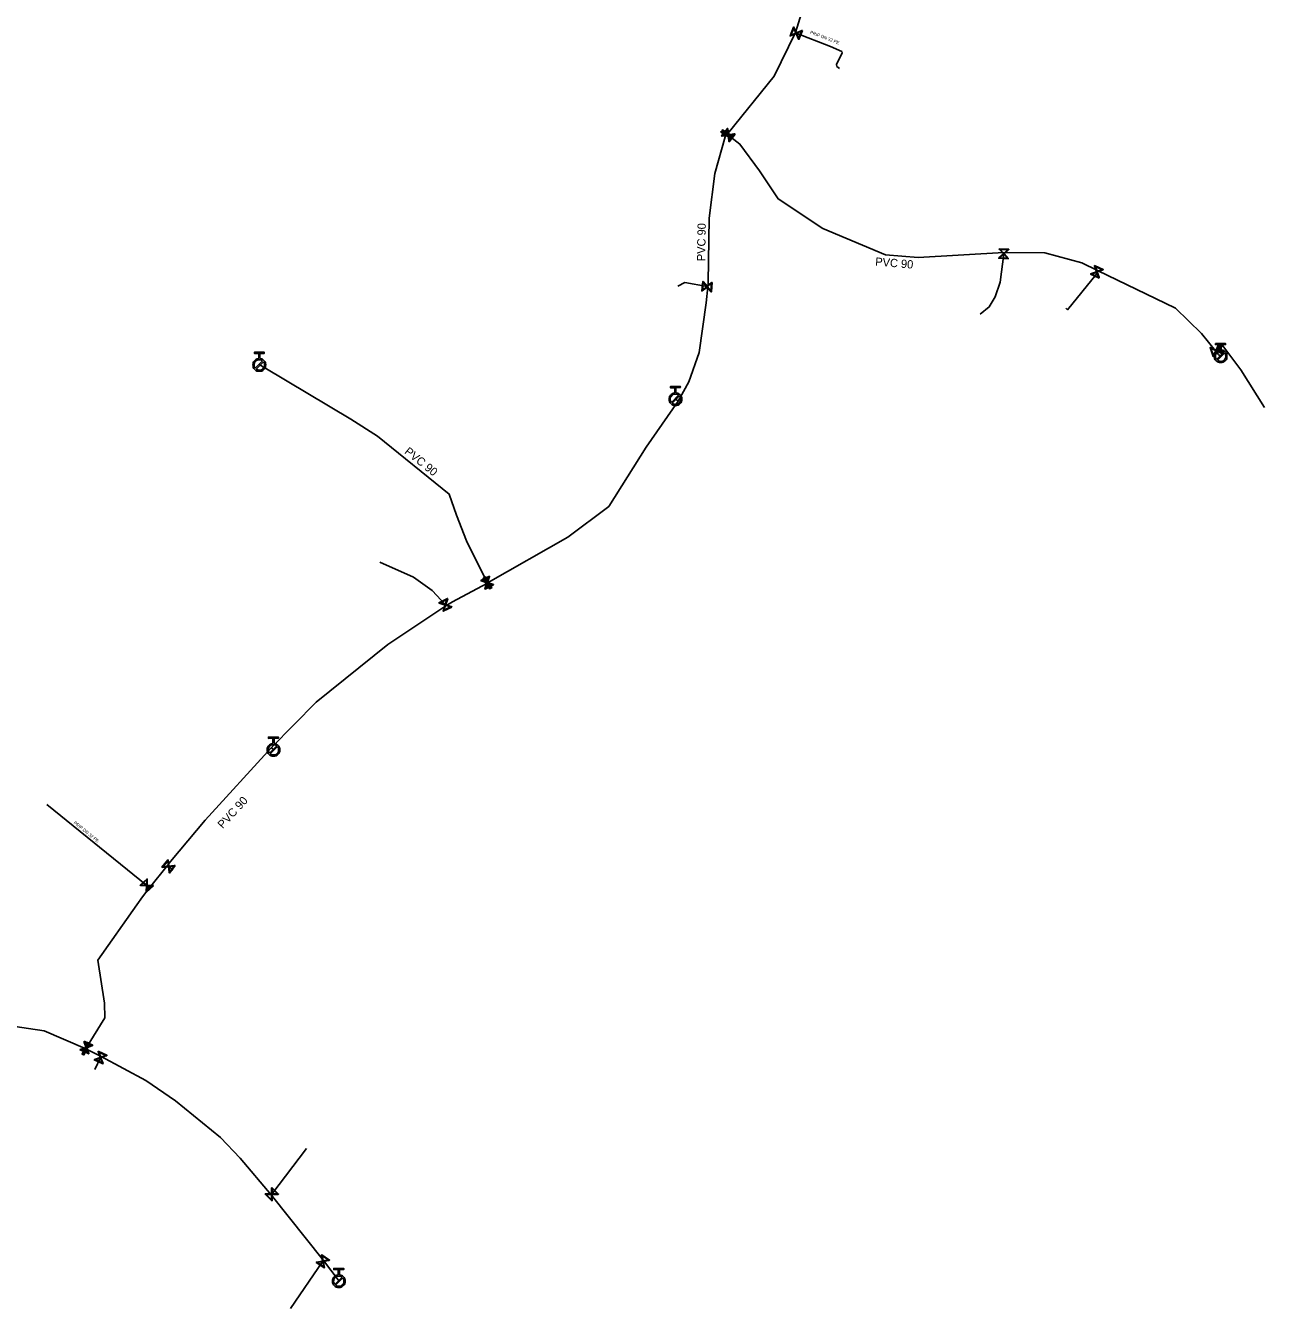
# Model space of a CAD drawing. Extents: x -643842 to -636370, y -1119190 to -1110210.
# Drawn here: x -641516.8 to -641321.7, y -1110794 to -1110592 of the extents above; entities that cross this region are included whole.
import ezdxf

# ---------------------------------------------------------------- set-up
doc = ezdxf.new("R2010")
doc.units = 0
for name, color, linetype in [('22', 7, 'Continuous'), ('Default', 7, 'Continuous'), ('Level 16', 7, 'Continuous'), ('Level 20', 7, 'Continuous'), ('Level 21', 7, 'Continuous'), ('Level 23', 7, 'Continuous'), ('Level 33', 7, 'Continuous')]:
    doc.layers.add(name, color=color, linetype=linetype)

msp = doc.modelspace()

# ---------------------------------------------------------------- linework, layer by layer
at = {"layer": 'Default'}
for points in [[(-641479.89, -1110644.41), (-641479.53, -1110644.44), (-641479.27, -1110644.7), (-641478.98, -1110645), (-641478.98, -1110645.41), (-641478.98, -1110645.83), (-641479.27, -1110646.12), (-641479.57, -1110646.41), (-641479.98, -1110646.41), (-641480.4, -1110646.41), (-641480.69, -1110646.12), (-641480.98, -1110645.82), (-641480.98, -1110645.41), (-641480.98, -1110644.99), (-641480.69, -1110644.7), (-641480.43, -1110644.44), (-641480.07, -1110644.41)], [(-641328.51, -1110643.03), (-641328.15, -1110643.06), (-641327.89, -1110643.32), (-641327.6, -1110643.61), (-641327.6, -1110644.03), (-641327.6, -1110644.44), (-641327.89, -1110644.74), (-641328.18, -1110645.03), (-641328.6, -1110645.03), (-641329.01, -1110645.03), (-641329.3, -1110644.74), (-641329.6, -1110644.45), (-641329.6, -1110644.04), (-641329.6, -1110643.62), (-641329.31, -1110643.33), (-641329.05, -1110643.06), (-641328.7, -1110643.03)], [(-641328.09, -1110643.39), (-641328.31, -1110643.21), (-641328.6, -1110643.22), (-641328.94, -1110643.22), (-641329.18, -1110643.46), (-641329.42, -1110643.69), (-641329.41, -1110644.03), (-641329.41, -1110644.32), (-641329.23, -1110644.54)], [(-641329.11, -1110644.67), (-641328.89, -1110644.84), (-641328.6, -1110644.84), (-641328.26, -1110644.84), (-641328.03, -1110644.6), (-641327.79, -1110644.36), (-641327.79, -1110644.03), (-641327.79, -1110643.74), (-641327.96, -1110643.52)], [(-641479.47, -1110644.77), (-641479.69, -1110644.6), (-641479.98, -1110644.6), (-641480.32, -1110644.6), (-641480.56, -1110644.83), (-641480.79, -1110645.07), (-641480.79, -1110645.41), (-641480.79, -1110645.7), (-641480.62, -1110645.92)], [(-641480.49, -1110646.05), (-641480.27, -1110646.22), (-641479.98, -1110646.22), (-641479.65, -1110646.22), (-641479.41, -1110645.98), (-641479.17, -1110645.75), (-641479.17, -1110645.41), (-641479.17, -1110645.12), (-641479.34, -1110644.9)], [(-641414.37, -1110649.81), (-641414.01, -1110649.84), (-641413.75, -1110650.09), (-641413.46, -1110650.39), (-641413.45, -1110650.8), (-641413.45, -1110651.22), (-641413.74, -1110651.51), (-641414.03, -1110651.8), (-641414.45, -1110651.81), (-641414.86, -1110651.81), (-641415.15, -1110651.52), (-641415.45, -1110651.23), (-641415.45, -1110650.82), (-641415.46, -1110650.4), (-641415.17, -1110650.11), (-641414.91, -1110649.84), (-641414.55, -1110649.81)], [(-641413.95, -1110650.17), (-641414.17, -1110649.99), (-641414.46, -1110649.99), (-641414.8, -1110649.99), (-641415.03, -1110650.23), (-641415.27, -1110650.47), (-641415.27, -1110650.81), (-641415.26, -1110651.1), (-641415.09, -1110651.32)], [(-641414.96, -1110651.45), (-641414.74, -1110651.62), (-641414.45, -1110651.62), (-641414.11, -1110651.61), (-641413.88, -1110651.38), (-641413.64, -1110651.14), (-641413.64, -1110650.8), (-641413.64, -1110650.51), (-641413.82, -1110650.29)], [(-641477.66, -1110705.01), (-641477.3, -1110705.04), (-641477.04, -1110705.3), (-641476.75, -1110705.59), (-641476.75, -1110706.01), (-641476.75, -1110706.42), (-641477.04, -1110706.71), (-641477.33, -1110707.01), (-641477.75, -1110707.01), (-641478.16, -1110707.01), (-641478.45, -1110706.72), (-641478.75, -1110706.43), (-641478.75, -1110706.02), (-641478.75, -1110705.6), (-641478.46, -1110705.31), (-641478.21, -1110705.04), (-641477.85, -1110705.01)], [(-641477.24, -1110705.37), (-641477.46, -1110705.19), (-641477.76, -1110705.2), (-641478.09, -1110705.2), (-641478.33, -1110705.44), (-641478.57, -1110705.67), (-641478.56, -1110706.01), (-641478.56, -1110706.3), (-641478.38, -1110706.52)], [(-641478.25, -1110706.65), (-641478.04, -1110706.82), (-641477.75, -1110706.82), (-641477.41, -1110706.82), (-641477.17, -1110706.58), (-641476.94, -1110706.34), (-641476.94, -1110706), (-641476.94, -1110705.71), (-641477.12, -1110705.5)], [(-641467.38, -1110788.67), (-641467.02, -1110788.7), (-641466.76, -1110788.96), (-641466.47, -1110789.26), (-641466.47, -1110789.67), (-641466.47, -1110790.09), (-641466.76, -1110790.38), (-641467.06, -1110790.67), (-641467.47, -1110790.67), (-641467.89, -1110790.67), (-641468.18, -1110790.38), (-641468.47, -1110790.08), (-641468.47, -1110789.67), (-641468.47, -1110789.25), (-641468.18, -1110788.96), (-641467.92, -1110788.7), (-641467.56, -1110788.67)], [(-641466.96, -1110789.03), (-641467.18, -1110788.86), (-641467.47, -1110788.86), (-641467.81, -1110788.86), (-641468.05, -1110789.09), (-641468.28, -1110789.33), (-641468.28, -1110789.67), (-641468.28, -1110789.96), (-641468.11, -1110790.18)], [(-641467.98, -1110790.31), (-641467.76, -1110790.48), (-641467.47, -1110790.48), (-641467.14, -1110790.48), (-641466.9, -1110790.24), (-641466.66, -1110790.01), (-641466.66, -1110789.67), (-641466.66, -1110789.38), (-641466.83, -1110789.16)]]:
    msp.add_open_spline(points, degree=3, dxfattribs=at)
at = {"layer": 'Level 16'}
for points in [[(-641394.47, -1110592.75), (-641395.02, -1110594.14), (-641395.08, -1110594.12), (-641395.13, -1110594), (-641395.46, -1110593.23), (-641396.35, -1110593.61), (-641396.41, -1110593.59), (-641395.86, -1110592.2), (-641395.8, -1110592.22), (-641395.42, -1110593.11), (-641394.64, -1110592.78), (-641394.53, -1110592.73), (-641394.47, -1110592.75)], [(-641396.27, -1110593.48), (-641395.5, -1110593.15), (-641395.83, -1110592.38), (-641396.27, -1110593.48)], [(-641394.61, -1110592.86), (-641395.38, -1110593.19), (-641395.05, -1110593.96), (-641394.61, -1110592.86)], [(-641405.6, -1110609.81), (-641407.3, -1110608.75), (-641407.23, -1110608.64), (-641405.53, -1110609.7), (-641405.6, -1110609.81)], [(-641405.07, -1110609.06), (-641405.98, -1110610.26), (-641406.04, -1110610.22), (-641406.05, -1110610.09), (-641406.16, -1110609.26), (-641407.12, -1110609.39), (-641407.18, -1110609.35), (-641406.27, -1110608.15), (-641406.21, -1110608.19), (-641406.09, -1110609.16), (-641405.25, -1110609.04), (-641405.13, -1110609.02), (-641405.07, -1110609.06)], [(-641405.41, -1110609.54), (-641407.12, -1110608.51), (-641407.05, -1110608.4), (-641405.34, -1110609.43), (-641405.41, -1110609.54)], [(-641407.01, -1110609.28), (-641406.17, -1110609.17), (-641406.29, -1110608.33), (-641407.01, -1110609.28)], [(-641405.24, -1110609.13), (-641406.07, -1110609.24), (-641405.96, -1110610.07), (-641405.24, -1110609.13)], [(-641363.47, -1110627.12), (-641361.98, -1110627.19), (-641361.98, -1110627.25), (-641362.08, -1110627.34), (-641362.7, -1110627.9), (-641362.04, -1110628.62), (-641362.05, -1110628.69), (-641363.54, -1110628.61), (-641363.54, -1110628.55), (-641362.82, -1110627.9), (-641363.39, -1110627.28), (-641363.48, -1110627.18), (-641363.47, -1110627.12)], [(-641362.19, -1110628.58), (-641362.76, -1110627.96), (-641363.38, -1110628.53), (-641362.19, -1110628.58)], [(-641363.32, -1110627.22), (-641362.76, -1110627.84), (-641362.14, -1110627.27), (-641363.32, -1110627.22)], [(-641347.74, -1110631.74), (-641349.09, -1110631.1), (-641349.06, -1110631.04), (-641348.94, -1110631), (-641348.15, -1110630.72), (-641348.48, -1110629.81), (-641348.45, -1110629.75), (-641347.09, -1110630.39), (-641347.12, -1110630.45), (-641348.04, -1110630.77), (-641347.75, -1110631.56), (-641347.71, -1110631.69), (-641347.74, -1110631.74)], [(-641348.35, -1110629.9), (-641348.07, -1110630.69), (-641347.27, -1110630.41), (-641348.35, -1110629.9)], [(-641408.66, -1110632.4), (-641408.8, -1110633.9), (-641408.87, -1110633.89), (-641408.95, -1110633.79), (-641409.48, -1110633.14), (-641410.23, -1110633.76), (-641410.3, -1110633.76), (-641410.16, -1110632.27), (-641410.09, -1110632.27), (-641409.47, -1110633.02), (-641408.83, -1110632.48), (-641408.73, -1110632.4), (-641408.66, -1110632.4)], [(-641347.84, -1110631.59), (-641348.12, -1110630.8), (-641348.91, -1110631.09), (-641347.84, -1110631.59)], [(-641410.19, -1110633.62), (-641409.54, -1110633.08), (-641410.08, -1110632.43), (-641410.19, -1110633.62)], [(-641408.77, -1110632.55), (-641409.42, -1110633.09), (-641408.88, -1110633.73), (-641408.77, -1110632.55)], [(-641328.86, -1110642.17), (-641328.35, -1110643.58), (-641328.41, -1110643.6), (-641328.53, -1110643.54), (-641329.29, -1110643.19), (-641329.7, -1110644.07), (-641329.76, -1110644.09), (-641330.27, -1110642.68), (-641330.21, -1110642.66), (-641329.33, -1110643.07), (-641328.98, -1110642.31), (-641328.92, -1110642.19), (-641328.86, -1110642.17)], [(-641328.9, -1110642.35), (-641329.25, -1110643.11), (-641328.49, -1110643.46), (-641328.9, -1110642.35)], [(-641329.72, -1110643.92), (-641329.37, -1110643.15), (-641330.13, -1110642.8), (-641329.72, -1110643.92)], [(-641443.09, -1110680.02), (-641444.43, -1110680.69), (-641444.46, -1110680.63), (-641444.42, -1110680.51), (-641444.15, -1110679.71), (-641445.07, -1110679.4), (-641445.1, -1110679.34), (-641443.76, -1110678.68), (-641443.73, -1110678.74), (-641444.04, -1110679.66), (-641443.24, -1110679.92), (-641443.12, -1110679.96), (-641443.09, -1110680.02)], [(-641443.5, -1110680.57), (-641444.47, -1110678.83), (-641444.36, -1110678.77), (-641443.39, -1110680.51), (-641443.5, -1110680.57)], [(-641444.92, -1110679.36), (-641444.12, -1110679.63), (-641443.85, -1110678.83), (-641444.92, -1110679.36)], [(-641443.68, -1110680.69), (-641444.75, -1110679), (-641444.64, -1110678.93), (-641443.57, -1110680.62), (-641443.68, -1110680.69)], [(-641443.27, -1110680.01), (-641444.07, -1110679.74), (-641444.33, -1110680.53), (-641443.27, -1110680.01)], [(-641449.67, -1110683.52), (-641451.01, -1110684.19), (-641451.04, -1110684.13), (-641451, -1110684.01), (-641450.74, -1110683.21), (-641451.66, -1110682.9), (-641451.69, -1110682.84), (-641450.34, -1110682.17), (-641450.31, -1110682.23), (-641450.62, -1110683.15), (-641449.83, -1110683.42), (-641449.7, -1110683.46), (-641449.67, -1110683.52)], [(-641451.51, -1110682.86), (-641450.71, -1110683.13), (-641450.44, -1110682.33), (-641451.51, -1110682.86)], [(-641449.86, -1110683.5), (-641450.65, -1110683.24), (-641450.92, -1110684.03), (-641449.86, -1110683.5)], [(-641493.21, -1110724.24), (-641494.14, -1110725.41), (-641494.19, -1110725.37), (-641494.2, -1110725.25), (-641494.3, -1110724.41), (-641495.26, -1110724.52), (-641495.31, -1110724.48), (-641494.38, -1110723.31), (-641494.33, -1110723.35), (-641494.22, -1110724.31), (-641493.39, -1110724.22), (-641493.26, -1110724.2), (-641493.21, -1110724.24)], [(-641495.15, -1110724.42), (-641494.31, -1110724.32), (-641494.4, -1110723.49), (-641495.15, -1110724.42)], [(-641493.38, -1110724.31), (-641494.21, -1110724.4), (-641494.12, -1110725.23), (-641493.38, -1110724.31)], [(-641496.65, -1110727.4), (-641497.75, -1110728.42), (-641497.79, -1110728.37), (-641497.78, -1110728.24), (-641497.75, -1110727.4), (-641498.72, -1110727.36), (-641498.77, -1110727.32), (-641497.66, -1110726.3), (-641497.62, -1110726.35), (-641497.66, -1110727.32), (-641496.82, -1110727.35), (-641496.69, -1110727.35), (-641496.65, -1110727.4)], [(-641498.59, -1110727.28), (-641497.75, -1110727.31), (-641497.72, -1110726.47), (-641498.59, -1110727.28)], [(-641496.82, -1110727.44), (-641497.66, -1110727.4), (-641497.69, -1110728.24), (-641496.82, -1110727.44)], [(-641507.57, -1110751.9), (-641506.21, -1110752.53), (-641506.23, -1110752.59), (-641506.36, -1110752.63), (-641507.14, -1110752.92), (-641506.81, -1110753.83), (-641506.84, -1110753.89), (-641508.2, -1110753.26), (-641508.17, -1110753.2), (-641507.26, -1110752.87), (-641507.55, -1110752.08), (-641507.59, -1110751.96), (-641507.57, -1110751.9)], [(-641506.94, -1110753.74), (-641507.23, -1110752.95), (-641508.02, -1110753.24), (-641506.94, -1110753.74)], [(-641506.94, -1110752.16), (-641507.79, -1110753.97), (-641507.9, -1110753.92), (-641507.05, -1110752.11), (-641506.94, -1110752.16)], [(-641506.66, -1110752.3), (-641507.61, -1110754.06), (-641507.72, -1110754), (-641506.77, -1110752.24), (-641506.66, -1110752.3)], [(-641507.46, -1110752.05), (-641507.17, -1110752.84), (-641506.39, -1110752.55), (-641507.46, -1110752.05)], [(-641505.34, -1110753.47), (-641503.98, -1110754.11), (-641504.01, -1110754.17), (-641504.13, -1110754.21), (-641504.92, -1110754.5), (-641504.59, -1110755.41), (-641504.62, -1110755.47), (-641505.98, -1110754.83), (-641505.95, -1110754.77), (-641505.03, -1110754.44), (-641505.32, -1110753.65), (-641505.37, -1110753.53), (-641505.34, -1110753.47)], [(-641504.72, -1110755.32), (-641505, -1110754.53), (-641505.8, -1110754.81), (-641504.72, -1110755.32)], [(-641505.24, -1110753.62), (-641504.95, -1110754.41), (-641504.16, -1110754.13), (-641505.24, -1110753.62)], [(-641478.01, -1110774.91), (-641476.95, -1110775.97), (-641477, -1110776.02), (-641477.12, -1110776.01), (-641477.96, -1110776.01), (-641477.96, -1110776.98), (-641478.01, -1110777.03), (-641479.07, -1110775.97), (-641479.02, -1110775.92), (-641478.05, -1110775.93), (-641478.05, -1110775.09), (-641478.06, -1110774.96), (-641478.01, -1110774.91)], [(-641477.96, -1110775.09), (-641477.96, -1110775.93), (-641477.13, -1110775.92), (-641477.96, -1110775.09)], [(-641478.05, -1110776.86), (-641478.05, -1110776.01), (-641478.89, -1110776.01), (-641478.05, -1110776.86)], [(-641470.16, -1110785.5), (-641468.93, -1110786.34), (-641468.96, -1110786.4), (-641469.09, -1110786.42), (-641469.92, -1110786.57), (-641469.74, -1110787.53), (-641469.77, -1110787.58), (-641471.01, -1110786.73), (-641470.98, -1110786.68), (-641470.02, -1110786.5), (-641470.18, -1110785.68), (-641470.2, -1110785.55), (-641470.16, -1110785.5)], [(-641470.09, -1110785.66), (-641469.93, -1110786.49), (-641469.11, -1110786.33), (-641470.09, -1110785.66)], [(-641469.85, -1110787.42), (-641470, -1110786.59), (-641470.83, -1110786.75), (-641469.85, -1110787.42)]]:
    msp.add_lwpolyline(points, dxfattribs=at)
at = {"layer": 'Level 21'}
for points in [[(-641406.62, -1110609.5), (-641406.42, -1110609.23), (-641406.35, -1110609.14), (-641406.3, -1110609.07), (-641406.23, -1110608.97), (-641398.89, -1110599.95), (-641395.57, -1110593.08), (-641393.64, -1110586.94), (-641393.63, -1110586.92), (-641392.58, -1110582.16), (-641391.51, -1110573.9), (-641391.83, -1110571.17), (-641393.23, -1110561.05), (-641393.28, -1110556.19), (-641394.73, -1110550.07), (-641395.83, -1110545.45), (-641395.85, -1110545.41), (-641395.9, -1110545.32), (-641397.5, -1110542.1), (-641404.8, -1110534.12), (-641410.42, -1110529.73), (-641417.1, -1110526.46)], [(-641444.03, -1110679.73), (-641443.93, -1110679.67), (-641431.4, -1110672.52), (-641424.94, -1110667.67), (-641419.04, -1110658.36), (-641414.01, -1110651.09), (-641412.35, -1110648.05), (-641410.74, -1110643.43), (-641409.63, -1110635.65), (-641409.38, -1110633.09), (-641409.32, -1110632.45), (-641409.16, -1110622.32), (-641408.25, -1110615.26), (-641406.62, -1110609.5)], [(-641406.3, -1110609.07), (-641406.23, -1110609.15), (-641404.29, -1110610.63), (-641401.21, -1110614.86), (-641398.29, -1110619.27), (-641391.25, -1110623.94), (-641381.4, -1110628.05), (-641376.23, -1110628.47), (-641362.75, -1110627.69), (-641356.26, -1110627.74), (-641350.48, -1110629.35), (-641348, -1110630.55), (-641335.7, -1110636.49), (-641331.6, -1110640.43), (-641329.42, -1110643.17)], [(-641479.14, -1110645.84), (-641479.3, -1110645.75), (-641479.63, -1110645.55), (-641479.98, -1110645.41)], [(-641444.03, -1110679.73), (-641444.09, -1110679.68), (-641444.09, -1110679.68), (-641447.35, -1110673.1), (-641448.91, -1110669.07), (-641450.11, -1110665.73), (-641461.39, -1110656.64), (-641465.55, -1110653.94), (-641479.14, -1110645.84)], [(-641507.31, -1110753.07), (-641507.2, -1110752.9), (-641504.29, -1110748.23), (-641504.36, -1110745.91), (-641505.4, -1110739.15), (-641499.25, -1110730.39), (-641498.4, -1110729.18), (-641497.33, -1110727.77), (-641494.45, -1110724.21), (-641493.95, -1110723.59), (-641488.51, -1110717.1), (-641478.07, -1110705.66), (-641471.04, -1110698.49), (-641459.74, -1110689.42), (-641450.6, -1110683.34), (-641449.55, -1110682.68), (-641444.16, -1110679.81), (-641444.03, -1110679.73)], [(-641624.02, -1110725.37), (-641622.04, -1110726.09), (-641605.04, -1110732.39), (-641592.38, -1110736.75), (-641580.95, -1110740.68), (-641580.55, -1110740.8), (-641577.05, -1110741.87), (-641571.34, -1110743.62), (-641560.51, -1110747.22), (-641550.89, -1110749.28), (-641542.88, -1110749.95), (-641530.96, -1110748.44), (-641525.88, -1110748.46), (-641513.84, -1110750.25), (-641507.42, -1110753.04), (-641507.31, -1110753.07)], [(-641507.31, -1110753.07), (-641507.19, -1110753.15), (-641504.9, -1110754.3), (-641497.86, -1110758.07), (-641493.16, -1110761.28), (-641486.08, -1110767.06), (-641483, -1110770.28), (-641478.12, -1110776.08), (-641469.86, -1110786.42), (-641467.56, -1110789.47)]]:
    msp.add_lwpolyline(points, dxfattribs=at)
at = {"layer": 'Level 23'}
for points in [[(-641395.57, -1110593.08), (-641395.44, -1110593.17), (-641390.05, -1110595.24), (-641388.26, -1110596.06), (-641388.18, -1110596.27), (-641389.1, -1110598.1), (-641389.05, -1110598.41), (-641388.63, -1110598.73)], [(-641362.75, -1110627.69), (-641362.76, -1110627.9), (-641363.32, -1110632.37), (-641364.13, -1110634.68), (-641365.05, -1110636.27), (-641366.49, -1110637.4)], [(-641348, -1110630.55), (-641348.09, -1110630.75), (-641348.19, -1110631.16), (-641352.74, -1110636.71), (-641352.98, -1110636.48)], [(-641409.38, -1110633.09), (-641409.48, -1110633.08), (-641412.98, -1110632.43), (-641414.06, -1110632.98)], [(-641329.42, -1110643.17), (-641329.31, -1110643.13), (-641328.24, -1110642.4), (-641325.44, -1110646.17), (-641321.72, -1110652.11)], [(-641329.42, -1110643.17), (-641328.93, -1110643.78), (-641328.6, -1110644.03)], [(-641479.14, -1110645.84), (-641479.19, -1110645.93), (-641479.75, -1110646.36)], [(-641479.3, -1110645.75), (-641479.26, -1110645.69)], [(-641414.01, -1110651.09), (-641414.2, -1110650.97), (-641414.46, -1110650.8)], [(-641450.6, -1110683.34), (-641450.68, -1110683.18), (-641452.75, -1110680.91), (-641455.69, -1110678.84), (-641461.01, -1110676.46)], [(-641478.07, -1110705.66), (-641477.92, -1110705.86), (-641477.75, -1110706.01)], [(-641497.33, -1110727.77), (-641497.7, -1110727.36), (-641513.43, -1110714.64)], [(-641494.45, -1110724.21), (-641493.57, -1110724.89)], [(-641504.9, -1110754.3), (-641504.98, -1110754.47), (-641505.87, -1110756.34)], [(-641478.12, -1110776.08), (-641478.01, -1110775.97), (-641472.56, -1110768.8)], [(-641475.05, -1110793.95), (-641469.97, -1110786.54), (-641469.86, -1110786.42)], [(-641467.56, -1110789.47), (-641467.47, -1110789.67)]]:
    msp.add_lwpolyline(points, dxfattribs=at)
at = {"layer": 'Level 33'}
for points in [[(-641328.7, -1110643.03), (-641328.7, -1110642.21), (-641329.39, -1110642.22), (-641329.39, -1110642.03), (-641327.83, -1110642.03), (-641327.83, -1110642.21), (-641328.51, -1110642.21), (-641328.51, -1110643.03)], [(-641480.07, -1110644.41), (-641480.07, -1110643.59), (-641480.76, -1110643.59), (-641480.76, -1110643.41), (-641479.2, -1110643.41), (-641479.2, -1110643.6), (-641479.89, -1110643.59), (-641479.89, -1110644.41)], [(-641329.23, -1110644.54), (-641328.09, -1110643.39)], [(-641327.96, -1110643.52), (-641329.11, -1110644.67)], [(-641480.62, -1110645.92), (-641479.47, -1110644.77)], [(-641479.34, -1110644.9), (-641480.49, -1110646.05)], [(-641414.55, -1110649.81), (-641414.56, -1110648.99), (-641415.25, -1110649), (-641415.25, -1110648.81), (-641413.69, -1110648.8), (-641413.68, -1110648.98), (-641414.37, -1110648.99), (-641414.37, -1110649.81)], [(-641415.09, -1110651.32), (-641413.95, -1110650.17)], [(-641413.82, -1110650.29), (-641414.96, -1110651.45)], [(-641477.85, -1110705.01), (-641477.85, -1110704.19), (-641478.54, -1110704.2), (-641478.54, -1110704.01), (-641476.98, -1110704.01), (-641476.98, -1110704.19), (-641477.67, -1110704.19), (-641477.66, -1110705.01)], [(-641478.38, -1110706.52), (-641477.24, -1110705.37)], [(-641477.12, -1110705.5), (-641478.25, -1110706.65)], [(-641467.56, -1110788.67), (-641467.56, -1110787.85), (-641468.25, -1110787.85), (-641468.25, -1110787.67), (-641466.68, -1110787.67), (-641466.68, -1110787.86), (-641467.37, -1110787.85), (-641467.38, -1110788.67)], [(-641468.11, -1110790.18), (-641466.96, -1110789.03)], [(-641466.83, -1110789.16), (-641467.98, -1110790.31)]]:
    msp.add_lwpolyline(points, dxfattribs=at)

# ---------------------------------------------------------------- texts
at = {"layer": '22'}
for rotation, p in [(338.991, (-641393.3, -1110593.21)), (321.0211, (-641509.27, -1110717.58))]:
    msp.add_text('PRIP DN 32 PE', height=0.5, rotation=rotation, dxfattribs=at).set_placement(p)
at = {"layer": 'Level 20'}
for rotation, p in [(89.0951, (-641409.77, -1110629.08)), (355.3556, (-641383.03, -1110629.76)), (321.1364, (-641457.23, -1110659.24)), (47.6168, (-641485.73, -1110718.51))]:
    msp.add_text('PVC 90', height=1.3, rotation=rotation, dxfattribs=at).set_placement(p)

doc.saveas('drawing.dxf')
